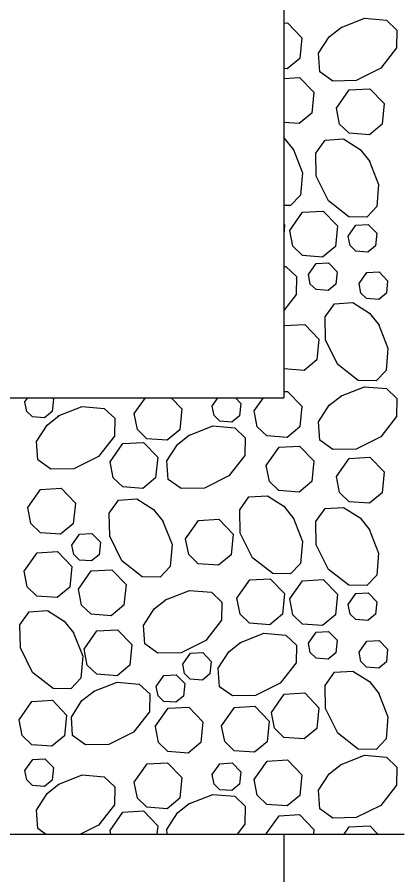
# Model space of a CAD drawing. Extents: x 636530 to 644067, y 294168 to 299122.
# Drawn here: x 638646.02 to 638654.04, y 297823.26 to 297841.24 of the extents above; entities that cross this region are included whole.
import ezdxf

# ---------------------------------------------------------------- set-up
doc = ezdxf.new("R2010")
doc.units = 0
doc.layers.add('1', color=7, linetype='Continuous')

msp = doc.modelspace()

# ---------------------------------------------------------------- linework, layer by layer
at = {"layer": '1'}
for p, q in [((638651.603, 297845.45), (638651.603, 297833.258)), ((638586.73, 297833.258), (638651.603, 297833.258)), ((638584.205, 297824.114), (638654.128, 297824.114)), ((638651.603, 297824.114), (638651.603, 297814.97))]:
    msp.add_line(p, q, dxfattribs=at)
for points in [[(638652.791, 297841.018), (638653.294, 297841.218), (638653.756, 297841.178), (638653.975, 297840.969), (638653.969, 297840.594), (638653.635, 297840.168), (638653.12, 297839.91), (638652.634, 297839.902), (638652.361, 297840.096), (638652.335, 297840.483), (638652.557, 297840.829), (638652.811, 297841.031)], [(638651.603, 297841.115), (638651.684, 297841.119), (638651.983, 297840.81), (638651.94, 297840.376), (638651.674, 297840.156), (638651.603, 297840.161)], [(638651.603, 297839.955), (638651.937, 297839.974), (638652.236, 297839.665), (638652.193, 297839.231), (638651.927, 297839.011), (638651.603, 297839.034)], [(638652.709, 297839.333), (638652.978, 297839.715), (638653.408, 297839.74), (638653.706, 297839.431), (638653.663, 297838.997), (638653.398, 297838.776), (638652.974, 297838.807), (638652.774, 297839), (638652.71, 297839.333)], [(638651.603, 297838.715), (638651.609, 297838.711), (638651.812, 297838.457)], [(638653.393, 297838.233), (638653.592, 297837.73), (638653.553, 297837.268), (638653.344, 297837.049), (638652.969, 297837.056), (638652.543, 297837.389), (638652.285, 297837.904), (638652.277, 297838.39), (638652.471, 297838.663), (638652.857, 297838.689), (638653.203, 297838.467), (638653.406, 297838.213)], [(638651.799, 297838.477), (638651.998, 297837.974), (638651.958, 297837.512), (638651.749, 297837.293), (638651.603, 297837.295)], [(638651.731, 297836.768), (638652, 297837.151), (638652.429, 297837.176), (638652.728, 297836.866), (638652.685, 297836.432), (638652.419, 297836.212), (638651.996, 297836.243), (638651.796, 297836.436), (638651.731, 297836.768)], [(638651.603, 297836.902), (638651.622, 297836.882), (638651.603, 297836.691)], [(638652.955, 297836.65), (638653.116, 297836.88), (638653.374, 297836.895), (638653.553, 297836.709), (638653.527, 297836.449), (638653.368, 297836.316), (638653.113, 297836.335), (638652.994, 297836.451), (638652.955, 297836.65)], [(638652.122, 297835.843), (638652.284, 297836.073), (638652.541, 297836.088), (638652.72, 297835.902), (638652.695, 297835.642), (638652.535, 297835.509), (638652.281, 297835.528), (638652.161, 297835.644), (638652.123, 297835.843)], [(638651.603, 297836.015), (638651.651, 297836.011), (638651.871, 297835.802), (638651.864, 297835.427), (638651.603, 297835.093)], [(638653.182, 297835.654), (638653.343, 297835.884), (638653.601, 297835.898), (638653.78, 297835.713), (638653.754, 297835.453), (638653.595, 297835.32), (638653.34, 297835.339), (638653.221, 297835.455), (638653.182, 297835.654)], [(638653.588, 297834.801), (638653.788, 297834.298), (638653.748, 297833.836), (638653.539, 297833.616), (638653.164, 297833.623), (638652.738, 297833.956), (638652.48, 297834.472), (638652.472, 297834.957), (638652.666, 297835.23), (638653.053, 297835.256), (638653.398, 297835.035), (638653.601, 297834.781)], [(638651.603, 297834.758), (638651.613, 297834.774), (638652.043, 297834.798), (638652.341, 297834.489), (638652.298, 297834.055), (638652.033, 297833.834), (638651.609, 297833.865), (638651.603, 297833.871)], [(638651.603, 297833.389), (638651.684, 297833.394), (638651.983, 297833.084), (638651.94, 297832.651), (638651.674, 297832.43), (638651.251, 297832.461), (638651.051, 297832.654), (638650.986, 297832.987)], [(638652.791, 297833.292), (638653.294, 297833.492), (638653.756, 297833.452), (638653.975, 297833.243), (638653.969, 297832.868), (638653.635, 297832.442), (638653.12, 297832.184), (638652.634, 297832.176), (638652.361, 297832.37), (638652.335, 297832.757), (638652.557, 297833.103), (638652.811, 297833.305)], [(638646.183, 297833.174), (638646.243, 297833.258)], [(638646.756, 297833.258), (638646.781, 297833.233), (638646.755, 297832.972), (638646.596, 297832.84), (638646.342, 297832.858), (638646.222, 297832.975), (638646.183, 297833.174)], [(638648.473, 297832.928), (638648.705, 297833.258)], [(638649.246, 297833.258), (638649.47, 297833.026), (638649.427, 297832.592), (638649.162, 297832.372), (638648.738, 297832.403), (638648.538, 297832.596), (638648.473, 297832.928)], [(638650.105, 297833.086), (638650.226, 297833.258)], [(638650.593, 297833.258), (638650.703, 297833.144), (638650.677, 297832.884), (638650.518, 297832.752), (638650.263, 297832.77), (638650.144, 297832.886), (638650.105, 297833.086)], [(638650.986, 297832.987), (638651.177, 297833.258)], [(638646.88, 297832.879), (638647.383, 297833.079), (638647.845, 297833.039), (638648.065, 297832.83), (638648.058, 297832.455), (638647.724, 297832.029), (638647.209, 297831.771), (638646.724, 297831.763), (638646.451, 297831.957), (638646.425, 297832.344), (638646.646, 297832.69), (638646.9, 297832.892)], [(638649.613, 297832.473), (638650.116, 297832.672), (638650.578, 297832.632), (638650.798, 297832.423), (638650.791, 297832.048), (638650.457, 297831.622), (638649.942, 297831.365), (638649.457, 297831.356), (638649.183, 297831.55), (638649.158, 297831.937), (638649.379, 297832.283), (638649.633, 297832.486)], [(638647.967, 297831.916), (638648.236, 297832.299), (638648.665, 297832.324), (638648.964, 297832.014), (638648.921, 297831.58), (638648.656, 297831.36), (638648.232, 297831.391), (638648.032, 297831.584), (638647.967, 297831.916)], [(638651.239, 297831.841), (638651.508, 297832.224), (638651.937, 297832.248), (638652.236, 297831.939), (638652.193, 297831.505), (638651.927, 297831.285), (638651.504, 297831.315), (638651.304, 297831.509), (638651.239, 297831.841)], [(638652.709, 297831.607), (638652.978, 297831.99), (638653.408, 297832.014), (638653.706, 297831.705), (638653.663, 297831.271), (638653.398, 297831.05), (638652.974, 297831.081), (638652.774, 297831.275), (638652.71, 297831.607)], [(638646.243, 297830.957), (638646.512, 297831.339), (638646.941, 297831.364), (638647.24, 297831.054), (638647.196, 297830.621), (638646.931, 297830.4), (638646.507, 297830.431), (638646.308, 297830.624), (638646.243, 297830.957)], [(638649.066, 297830.687), (638649.265, 297830.184), (638649.225, 297829.721), (638649.016, 297829.502), (638648.641, 297829.509), (638648.215, 297829.842), (638647.958, 297830.357), (638647.949, 297830.843), (638648.143, 297831.116), (638648.53, 297831.142), (638648.876, 297830.92), (638649.079, 297830.666)], [(638651.799, 297830.752), (638651.998, 297830.249), (638651.958, 297829.786), (638651.749, 297829.567), (638651.374, 297829.574), (638650.948, 297829.907), (638650.691, 297830.422), (638650.682, 297830.908), (638650.876, 297831.181), (638651.263, 297831.207), (638651.609, 297830.985), (638651.812, 297830.731)], [(638653.393, 297830.508), (638653.592, 297830.005), (638653.553, 297829.542), (638653.344, 297829.323), (638652.969, 297829.33), (638652.543, 297829.663), (638652.285, 297830.178), (638652.277, 297830.664), (638652.471, 297830.937), (638652.857, 297830.963), (638653.203, 297830.741), (638653.406, 297830.487)], [(638649.549, 297830.306), (638649.818, 297830.689), (638650.247, 297830.713), (638650.546, 297830.404), (638650.502, 297829.97), (638650.237, 297829.749), (638649.813, 297829.78), (638649.614, 297829.973), (638649.549, 297830.306)], [(638647.167, 297830.173), (638647.328, 297830.402), (638647.586, 297830.417), (638647.765, 297830.231), (638647.739, 297829.971), (638647.58, 297829.839), (638647.325, 297829.857), (638647.206, 297829.973), (638647.167, 297830.173)], [(638646.168, 297829.628), (638646.436, 297830.011), (638646.866, 297830.035), (638647.164, 297829.726), (638647.121, 297829.292), (638646.856, 297829.072), (638646.432, 297829.102), (638646.232, 297829.296), (638646.168, 297829.628)], [(638647.304, 297829.249), (638647.573, 297829.631), (638648.002, 297829.656), (638648.301, 297829.346), (638648.257, 297828.912), (638647.992, 297828.692), (638647.568, 297828.723), (638647.369, 297828.916), (638647.304, 297829.248)], [(638650.625, 297829.059), (638650.894, 297829.442), (638651.323, 297829.466), (638651.622, 297829.157), (638651.578, 297828.723), (638651.313, 297828.502), (638650.889, 297828.533), (638650.69, 297828.726), (638650.625, 297829.059)], [(638651.731, 297829.043), (638652, 297829.425), (638652.429, 297829.45), (638652.728, 297829.14), (638652.685, 297828.707), (638652.419, 297828.486), (638651.996, 297828.517), (638651.796, 297828.71), (638651.731, 297829.043)], [(638649.125, 297829.024), (638649.628, 297829.223), (638650.09, 297829.183), (638650.31, 297828.975), (638650.303, 297828.6), (638649.969, 297828.174), (638649.454, 297827.916), (638648.969, 297827.907), (638648.695, 297828.102), (638648.67, 297828.488), (638648.891, 297828.834), (638649.145, 297829.037)], [(638652.955, 297828.925), (638653.116, 297829.154), (638653.374, 297829.169), (638653.553, 297828.983), (638653.527, 297828.723), (638653.368, 297828.591), (638653.113, 297828.609), (638652.994, 297828.725), (638652.955, 297828.924)], [(638647.195, 297828.344), (638647.394, 297827.841), (638647.354, 297827.379), (638647.146, 297827.159), (638646.771, 297827.166), (638646.344, 297827.5), (638646.087, 297828.015), (638646.078, 297828.5), (638646.273, 297828.773), (638646.659, 297828.799), (638647.005, 297828.578), (638647.208, 297828.324)], [(638647.423, 297827.99), (638647.692, 297828.373), (638648.122, 297828.397), (638648.42, 297828.088), (638648.377, 297827.654), (638648.112, 297827.433), (638647.688, 297827.464), (638647.488, 297827.657), (638647.424, 297827.99)], [(638652.122, 297828.117), (638652.284, 297828.347), (638652.541, 297828.362), (638652.72, 297828.176), (638652.695, 297827.916), (638652.535, 297827.783), (638652.281, 297827.802), (638652.161, 297827.918), (638652.123, 297828.117)], [(638650.686, 297828.125), (638651.189, 297828.325), (638651.651, 297828.285), (638651.871, 297828.076), (638651.864, 297827.701), (638651.53, 297827.275), (638651.015, 297827.017), (638650.53, 297827.009), (638650.256, 297827.203), (638650.23, 297827.59), (638650.452, 297827.936), (638650.706, 297828.138)], [(638653.182, 297827.928), (638653.343, 297828.158), (638653.601, 297828.173), (638653.78, 297827.987), (638653.754, 297827.727), (638653.595, 297827.594), (638653.34, 297827.613), (638653.221, 297827.729), (638653.182, 297827.928)], [(638649.487, 297827.676), (638649.648, 297827.906), (638649.906, 297827.92), (638650.085, 297827.735), (638650.059, 297827.475), (638649.9, 297827.342), (638649.646, 297827.361), (638649.526, 297827.477), (638649.487, 297827.676)], [(638653.588, 297827.075), (638653.788, 297826.572), (638653.748, 297826.11), (638653.539, 297825.89), (638653.164, 297825.897), (638652.738, 297826.231), (638652.48, 297826.746), (638652.472, 297827.231), (638652.666, 297827.505), (638653.053, 297827.53), (638653.398, 297827.309), (638653.601, 297827.055)], [(638647.611, 297827.101), (638648.115, 297827.3), (638648.577, 297827.26), (638648.796, 297827.051), (638648.789, 297826.676), (638648.456, 297826.25), (638647.941, 297825.993), (638647.455, 297825.984), (638647.182, 297826.178), (638647.156, 297826.565), (638647.378, 297826.911), (638647.632, 297827.113)], [(638648.932, 297827.21), (638649.094, 297827.439), (638649.351, 297827.454), (638649.53, 297827.268), (638649.504, 297827.008), (638649.345, 297826.876), (638649.091, 297826.894), (638648.971, 297827.01), (638648.932, 297827.21)], [(638646.061, 297826.511), (638646.33, 297826.893), (638646.759, 297826.918), (638647.057, 297826.608), (638647.014, 297826.175), (638646.749, 297825.954), (638646.325, 297825.985), (638646.126, 297826.178), (638646.061, 297826.511)], [(638651.345, 297826.665), (638651.613, 297827.048), (638652.043, 297827.072), (638652.341, 297826.763), (638652.298, 297826.329), (638652.033, 297826.109), (638651.609, 297826.139), (638651.41, 297826.333), (638651.345, 297826.665)], [(638648.914, 297826.369), (638649.183, 297826.751), (638649.613, 297826.776), (638649.911, 297826.467), (638649.868, 297826.033), (638649.603, 297825.812), (638649.179, 297825.843), (638648.979, 297826.036), (638648.915, 297826.369)], [(638650.302, 297826.385), (638650.571, 297826.767), (638651, 297826.792), (638651.298, 297826.482), (638651.255, 297826.049), (638650.99, 297825.828), (638650.566, 297825.859), (638650.367, 297826.052), (638650.302, 297826.385)], [(638646.183, 297825.448), (638646.345, 297825.678), (638646.602, 297825.692), (638646.781, 297825.507), (638646.755, 297825.247), (638646.596, 297825.114), (638646.342, 297825.133), (638646.222, 297825.249), (638646.183, 297825.448)], [(638650.986, 297825.261), (638651.255, 297825.643), (638651.684, 297825.668), (638651.983, 297825.358), (638651.94, 297824.925), (638651.674, 297824.704), (638651.251, 297824.735), (638651.051, 297824.928), (638650.986, 297825.261)], [(638652.791, 297825.567), (638653.294, 297825.766), (638653.756, 297825.726), (638653.975, 297825.517), (638653.969, 297825.142), (638653.635, 297824.716), (638653.12, 297824.459), (638652.634, 297824.45), (638652.361, 297824.644), (638652.335, 297825.031), (638652.557, 297825.377), (638652.811, 297825.58)], [(638648.473, 297825.203), (638648.742, 297825.585), (638649.171, 297825.61), (638649.47, 297825.3), (638649.427, 297824.867), (638649.162, 297824.646), (638648.738, 297824.677), (638648.538, 297824.87), (638648.473, 297825.203)], [(638650.105, 297825.36), (638650.266, 297825.589), (638650.524, 297825.604), (638650.703, 297825.418), (638650.677, 297825.158), (638650.518, 297825.026), (638650.263, 297825.044), (638650.144, 297825.16), (638650.105, 297825.36)], [(638646.88, 297825.154), (638647.383, 297825.353), (638647.845, 297825.313), (638648.065, 297825.104), (638648.058, 297824.729), (638647.724, 297824.303), (638647.347, 297824.114)], [(638646.615, 297824.114), (638646.451, 297824.231), (638646.425, 297824.618), (638646.646, 297824.964), (638646.9, 297825.167)], [(638649.613, 297824.747), (638650.116, 297824.946), (638650.578, 297824.906), (638650.798, 297824.698), (638650.791, 297824.323), (638650.628, 297824.114)], [(638649.164, 297824.114), (638649.158, 297824.211), (638649.379, 297824.557), (638649.633, 297824.76)], [(638647.967, 297824.191), (638648.236, 297824.573), (638648.665, 297824.598), (638648.964, 297824.288), (638648.947, 297824.114)], [(638651.239, 297824.116), (638651.508, 297824.498), (638651.937, 297824.523), (638652.236, 297824.213), (638652.226, 297824.114)], [(638652.873, 297824.114), (638652.978, 297824.264), (638653.408, 297824.288), (638653.575, 297824.114)], [(638647.982, 297824.114), (638647.967, 297824.191)], [(638651.24, 297824.114), (638651.239, 297824.116)]]:
    msp.add_lwpolyline(points, dxfattribs=at)
msp.add_ellipse((638622.056, 297845.26), major_axis=(-55.48, 0), ratio=0.609266, dxfattribs=at)

doc.saveas('drawing.dxf')
